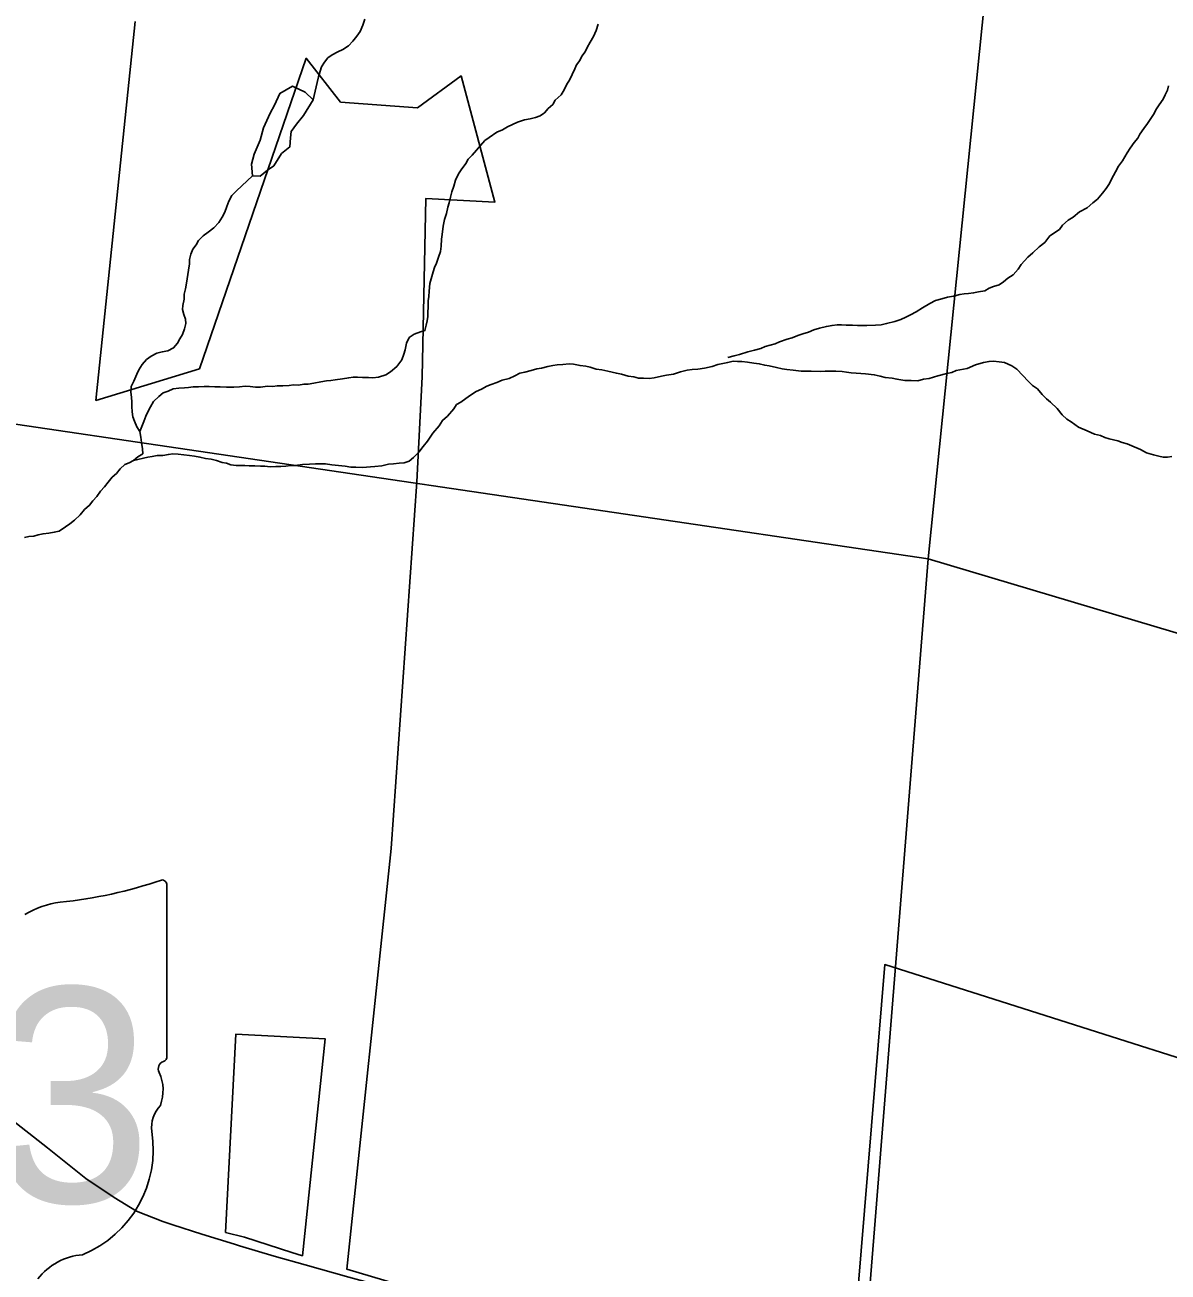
# Model space of a CAD drawing. Extents: x 1310247 to 1664935, y 284496 to 704931.
# Drawn here: x 1482513 to 1486215, y 569815 to 573855 of the extents above; entities that cross this region are included whole.
import ezdxf

# ---------------------------------------------------------------- set-up
doc = ezdxf.new("R2010")
doc.units = 0
for name, color, linetype in [('GM_X_Airport_Class_2', 7, 'Continuous'), ('GM_X_County', 7, 'Continuous'), ('GM_X_Interstate_Shield', 7, 'Continuous'), ('GM_X_Major_Lake_Text', 7, 'Continuous'), ('GM_X_Minor_River_Text', 7, 'Continuous')]:
    doc.layers.add(name, color=color, linetype=linetype)

msp = doc.modelspace()

# ---------------------------------------------------------------- linework, layer by layer
at = {"layer": 'GM_X_Airport_Class_2'}
for p, q in [((1482972.6, 570514.9), (1482972.6, 571067.6)), ((1482972.5, 570515), (1482972.6, 570514.9))]:
    msp.add_line(p, q, dxfattribs=at)
for centre, radius, start, end in [((1482476.7, 572482), 1476.4, 275.8445, 288.9065), ((1482957.2, 571069.9), 15.5, 351.8621, 97.738), ((1482665, 570718.7), 297, 97.3462, 120.7689), ((1482956.1, 570512.7), 16.6, 289.6038, 7.7341), ((1482969, 570474.3), 24, 107.944, 210.337), ((1482816.4, 570404.4), 144, 340.033, 23.6496), ((1483028.1, 570283.6), 104.8, 136.8065, 186.9296), ((1482559.4, 570213.2), 369.3, 292.3089, 8.9858), ((1482715.1, 569670), 202.2, 94.4031, 142.5768)]:
    msp.add_arc(centre, radius, start, end, dxfattribs=at)
at = {"layer": 'GM_X_County'}
for points in [[(1480575, 578377.6), (1485991.2, 577590.3), (1485439, 572125.6), (1480023, 572924.8)], [(1485991.2, 577590.3), (1491265.3, 575835.8), (1490772.2, 570534), (1485439, 572125.6)], [(1480023, 572924.8), (1485439, 572125.6), (1484985.2, 566465), (1479478.5, 567337.9)], [(1485439, 572125.6), (1490772.2, 570534), (1490328.6, 565207.3), (1484985.2, 566465)]]:
    msp.add_lwpolyline(points, close=True, dxfattribs=at)
at = {"layer": 'GM_X_Interstate_Shield'}
for points in [[(1482346.9, 570405.6), (1482367.7, 570387.7), (1482455.7, 570320.6), (1482585.7, 570217.9), (1482710.4, 570118.3), (1482801.6, 570056.5), (1482873.9, 570012.5), (1482959.8, 569979), (1482992, 569968.5)], [(1482992, 569968.5), (1483085.6, 569938.1), (1483191.4, 569905.5)], [(1483191.4, 569905.5), (1483208.2, 569900.4), (1483320.3, 569866.8), (1483420.9, 569839.1), (1483562.4, 569798.7), (1483724.9, 569754.2), (1483878.9, 569709.1), (1484045.7, 569660.1)]]:
    msp.add_lwpolyline(points, dxfattribs=at)
at = {"layer": 'GM_X_Major_Lake_Text'}
for points in [[(1482869.8, 573866.2), (1482742.9, 572638.6), (1483078.1, 572741.2), (1483424.2, 573747.1), (1483535.6, 573604.3), (1483784, 573587), (1483925.5, 573689.9), (1484035, 573281), (1483811.4, 573292.7), (1483799.7, 572715.5), (1483781.9, 572374.7), (1483699, 571187.8), (1483555.8, 569824.2), (1483715.9, 569777.5)], [(1485178.4, 569361.8), (1485297.7, 570811.1), (1487022, 570262.6)]]:
    msp.add_lwpolyline(points, dxfattribs=at)
msp.add_lwpolyline([(1483162.3, 569943.1), (1483223.9, 569928.1), (1483377.3, 569878.8), (1483411.8, 569868.2), (1483485.6, 570570.6), (1483196, 570585.8)], close=True, dxfattribs=at)
at = {"layer": 'GM_X_Minor_River_Text'}
for points in [[(1483613.5, 573874), (1483606.9, 573854.1), (1483598.4, 573834.2), (1483588, 573818.4), (1483575.5, 573802.7), (1483561.1, 573786.9), (1483542.7, 573775.3), (1483526.5, 573767.7), (1483508.2, 573758.1), (1483493.9, 573748.4), (1483483.5, 573734.7), (1483473.1, 573718.8), (1483468.7, 573704.9), (1483464.2, 573686.9), (1483459.8, 573669), (1483446.3, 573612.7)], [(1484369.5, 573857), (1484363, 573837.1), (1484354.4, 573817.2), (1484344, 573799.4), (1484333.5, 573781.6), (1484327.1, 573767.7), (1484316.7, 573753.9), (1484310.3, 573740), (1484299.9, 573726.2), (1484293.6, 573712.3), (1484285.1, 573694.5), (1484276.6, 573676.6), (1484268.2, 573662.7), (1484259.8, 573644.9), (1484249.3, 573629.1), (1484230.8, 573611.4), (1484222.4, 573597.6), (1484208, 573583.9), (1484195.6, 573570.2), (1484181.4, 573560.5), (1484167.2, 573554.8), (1484149, 573551.2), (1484130.9, 573547.7), (1484108.6, 573540.2), (1484092.4, 573532.6), (1484076.1, 573524.9), (1484059.8, 573515.3), (1484041.6, 573507.7), (1484017, 573490.3), (1484002.7, 573480.6), (1483988.3, 573464.9), (1483975.9, 573449.1), (1483961.4, 573433.4), (1483949, 573419.7), (1483940.7, 573405.8), (1483926.1, 573386.1), (1483917.7, 573372.2), (1483907.2, 573352.4), (1483902.7, 573332.4), (1483896.2, 573314.5), (1483891.7, 573296.6), (1483887.3, 573278.6), (1483882.9, 573264.7), (1483878.4, 573244.7), (1483871.8, 573224.8), (1483867.3, 573202.8), (1483864.6, 573176.7), (1483862.2, 573160.7), (1483861.6, 573138.6), (1483859.2, 573120.6), (1483852.7, 573102.7), (1483846.1, 573082.8), (1483839.8, 573068.9), (1483835.4, 573054.9), (1483828.8, 573033), (1483824.4, 573017), (1483821.8, 572993), (1483821.3, 572974.9), (1483819, 572960.9), (1483818.5, 572940.9), (1483818, 572924.8), (1483817.7, 572910.8), (1483815.3, 572896.8), (1483813, 572882.8), (1483808.5, 572864.8), (1483794.3, 572861.1), (1483774.1, 572853.6), (1483757.7, 572842), (1483749.3, 572824.1), (1483744.7, 572802.1), (1483740.3, 572788.2), (1483733.9, 572770.2), (1483717.2, 572748.6), (1483696.7, 572731), (1483682.4, 572721.3), (1483658.2, 572713.9), (1483640.1, 572712.3), (1483626, 572712.7), (1483606, 572713.2), (1483589.9, 572713.6), (1483575.9, 572713.9), (1483561.8, 572712.3), (1483541.7, 572708.8), (1483517.5, 572705.4), (1483503.4, 572703.7), (1483489.3, 572702.1), (1483471.2, 572698.5), (1483449, 572695), (1483430.9, 572691.5), (1483416.8, 572691.8), (1483398.7, 572688.2), (1483382.6, 572688.7), (1483368.5, 572687), (1483348.4, 572685.5), (1483330.4, 572685.9), (1483316.3, 572684.3)], [(1483446.3, 573612.7), (1483420.8, 573637.4), (1483379.1, 573656.4), (1483338.5, 573633.2), (1483321.6, 573595.4), (1483307, 573569.6), (1483285.9, 573521.9), (1483275, 573481.9), (1483256, 573436.2), (1483247.2, 573404.2), (1483250.4, 573366), (1483274.4, 573365.5), (1483298.9, 573385), (1483319.2, 573398.6), (1483344.2, 573438.2)], [(1484789.5, 572777.9), (1484809.7, 572783.4), (1484827.8, 572787), (1484854.1, 572796.4), (1484876.4, 572801.9), (1484896.6, 572807.4), (1484910.8, 572813.1), (1484943.1, 572822.3), (1484957.3, 572828), (1484981.6, 572837.4), (1484997.7, 572841), (1485016, 572848.6), (1485032.2, 572854.2), (1485050.4, 572859.8), (1485068.6, 572867.3), (1485086.8, 572872.9), (1485109.1, 572878.4), (1485127.2, 572881.9), (1485143.3, 572883.5), (1485157.3, 572883.2), (1485173.4, 572882.8), (1485193.4, 572882.3), (1485209.5, 572881.9), (1485223.5, 572881.5), (1485239.5, 572881.1), (1485267.7, 572882.4), (1485285.8, 572884), (1485303.9, 572887.6), (1485330.2, 572894.9), (1485350.4, 572900.4), (1485366.6, 572908.1), (1485380.9, 572915.8), (1485399.2, 572925.3), (1485419.6, 572938.9), (1485444, 572952.3), (1485462.3, 572961.9), (1485482.5, 572967.4), (1485500.7, 572973), (1485520.9, 572976.5), (1485541.1, 572982), (1485555.2, 572983.7), (1485569.3, 572985.3), (1485585.4, 572986.9), (1485601.5, 572990.6), (1485621.7, 572994.1), (1485635.9, 573001.8), (1485650.1, 573007.4), (1485668.3, 573013), (1485682.6, 573022.7), (1485696.9, 573034.4), (1485713.3, 573046), (1485729.8, 573063.7), (1485740.2, 573079.5), (1485760.9, 573103.1), (1485777.3, 573116.7), (1485797.8, 573136.3), (1485816.2, 573149.9), (1485832.9, 573171.5), (1485863.5, 573192.9), (1485873.9, 573206.7), (1485892.3, 573222.3), (1485908.6, 573231.9), (1485929.1, 573249.5), (1485953.6, 573262.9), (1485972, 573278.5), (1485986.4, 573290.2), (1486002.9, 573309.9), (1486015.4, 573325.7), (1486025.8, 573341.5), (1486032.2, 573355.4), (1486044.8, 573379.2), (1486055.3, 573397), (1486067.8, 573414.7), (1486082.5, 573440.5), (1486092.9, 573456.3), (1486105.4, 573474), (1486117.8, 573487.8), (1486124.2, 573501.7), (1486136.7, 573519.4), (1486149.1, 573535.2), (1486157.5, 573549), (1486167.9, 573564.8), (1486178.4, 573582.7), (1486186.8, 573596.5), (1486199.3, 573614.3), (1486205.7, 573628.2), (1486214.1, 573644), (1486216.5, 573658)], [(1483344.2, 573438.2), (1483370.7, 573459.8), (1483373.4, 573489.8), (1483375.8, 573509.8), (1483392.4, 573533.6), (1483415.1, 573561.2), (1483446.3, 573612.7)], [(1483250.4, 573366), (1483198, 573318), (1483183.6, 573302.3), (1483173.1, 573284.5), (1483166.6, 573266.5), (1483160.1, 573248.6), (1483151.7, 573232.8), (1483141.2, 573214.9), (1483124.7, 573197.3), (1483106.3, 573183.7), (1483090, 573172), (1483075.5, 573156.3), (1483067.1, 573142.5), (1483056.8, 573128.7), (1483050.3, 573112.8), (1483045.9, 573094.8), (1483045.5, 573080.8), (1483043, 573060.7), (1483040.6, 573046.7), (1483038.3, 573032.7), (1483035.9, 573018.7), (1483033.4, 573000.7), (1483029, 572982.8), (1483028.6, 572966.7), (1483024, 572946.7), (1483023.7, 572932.7), (1483027.3, 572916.5), (1483032.9, 572902.3), (1483034.6, 572888.2), (1483030.1, 572870.2), (1483023.6, 572852.3), (1483015.2, 572838.5), (1483006.9, 572824.6), (1482994.4, 572808.9), (1482976.1, 572799.3), (1482958, 572795.7), (1482939.8, 572792.2), (1482921.5, 572782.6), (1482907.2, 572770.9), (1482892.7, 572755.2), (1482882.2, 572737.3), (1482875.9, 572723.4), (1482865.3, 572701.6), (1482856.8, 572683.8), (1482856.4, 572665.7), (1482857.9, 572649.6), (1482859.5, 572633.5), (1482859.2, 572619.4), (1482860.7, 572601.3), (1482862.3, 572585.2), (1482868, 572571), (1482875.5, 572552.7), (1482885.2, 572538.4), (1482888.8, 572520.2), (1482890.3, 572502.1), (1482893.8, 572482), (1482895.4, 572465.8), (1482879.1, 572456.2), (1482864.8, 572444.5), (1482850.5, 572436.8), (1482836.3, 572431.2), (1482821.9, 572417.5), (1482809.5, 572401.7), (1482795.1, 572390), (1482782.7, 572374.3), (1482770.3, 572358.5), (1482757.9, 572344.8), (1482745.4, 572327), (1482733, 572313.2), (1482722.6, 572299.4), (1482706.2, 572285.8), (1482691.7, 572268.1), (1482673.2, 572250.5), (1482658.9, 572238.8), (1482644.6, 572229.1), (1482624.2, 572215.5), (1482608, 572211.9), (1482589.9, 572208.4), (1482571.8, 572206.8), (1482555.6, 572203.2), (1482541.5, 572199.5), (1482525.4, 572197.9), (1482511.3, 572194.3)], [(1484835.3, 572764.7), (1484821.2, 572765.1), (1484807.2, 572765.4), (1484789.1, 572761.9), (1484772.9, 572758.3), (1484756.8, 572754.7), (1484738.6, 572749.1), (1484714.4, 572743.7), (1484692.2, 572740.2), (1484674.1, 572738.7), (1484658, 572737), (1484635.8, 572731.6), (1484613.5, 572724.1), (1484591.4, 572720.6), (1484575.2, 572717), (1484551, 572711.6), (1484534.9, 572710), (1484516.9, 572710.4), (1484500.8, 572710.8), (1484484.9, 572715.3), (1484466.9, 572717.7), (1484445, 572724.3), (1484429, 572726.7), (1484401.1, 572733.4), (1484381.1, 572737.9), (1484363.1, 572740.4), (1484343.2, 572746.9), (1484329.2, 572749.3), (1484311.2, 572751.8), (1484289.3, 572756.3), (1484275.3, 572756.7), (1484255.2, 572755.2), (1484237.1, 572753.6), (1484223, 572752), (1484206.8, 572748.3), (1484186.6, 572742.8), (1484170.5, 572741.2), (1484152.3, 572735.7), (1484132.1, 572730.1), (1484116, 572726.5), (1484099.7, 572718.9), (1484081.4, 572709.3), (1484059.2, 572703.8), (1484041, 572696.3), (1484022.8, 572690.7), (1484008.6, 572685), (1483992.3, 572675.4), (1483974, 572667.8), (1483955.7, 572656.2), (1483941.3, 572644.5), (1483925, 572632.9), (1483910.7, 572625.2), (1483902.4, 572611.4), (1483881.7, 572587.8), (1483865.3, 572574.1), (1483854.8, 572556.3), (1483834.1, 572532.7), (1483817.4, 572507), (1483802.9, 572489.3), (1483788.4, 572471.6), (1483771.9, 572453.9), (1483757.6, 572442.2), (1483741.4, 572436.6), (1483725.3, 572435), (1483707.2, 572433.5), (1483691.1, 572431.9), (1483668.9, 572426.4), (1483646.8, 572424.9), (1483632.7, 572423.3), (1483606.6, 572421.9), (1483584.5, 572422.5), (1483568.5, 572422.9), (1483550.5, 572425.3), (1483528.5, 572427.9), (1483506.5, 572430.5), (1483486.5, 572433), (1483472.4, 572433.3), (1483454.4, 572433.8), (1483434.3, 572432.3), (1483412.2, 572430.8), (1483388, 572427.4), (1483374, 572427.8), (1483357.9, 572426.2), (1483341.8, 572424.5), (1483325.8, 572424.9), (1483307.7, 572423.4), (1483289.7, 572425.8), (1483275.6, 572426.2), (1483257.6, 572426.7), (1483239.5, 572427.1), (1483225.5, 572427.5), (1483211.5, 572427.8), (1483197.4, 572428.2), (1483179.4, 572430.6), (1483165.5, 572435), (1483151.5, 572437.3), (1483133.6, 572443.8), (1483115.7, 572448.3), (1483097.7, 572450.7), (1483079.7, 572455.2), (1483061.7, 572457.7)], [(1486228, 572456.7), (1486213.9, 572455), (1486199.9, 572455.4), (1486185.9, 572457.7), (1486167.9, 572462.2), (1486146, 572468.8), (1486126.2, 572479.3), (1486098.5, 572492.1), (1486082.6, 572498.5), (1486066.6, 572502.9), (1486052.7, 572507.3), (1486024.8, 572514), (1486010.8, 572518.4), (1485997, 572524.7), (1485977, 572529.2), (1485953.2, 572539.9), (1485925.4, 572552.6), (1485901.8, 572569.3), (1485887.9, 572577.7), (1485872.3, 572592.1), (1485856.7, 572612.6), (1485835.2, 572633.2), (1485821.4, 572643.6), (1485807.7, 572658), (1485792.1, 572676.5), (1485776.4, 572686.9), (1485762.7, 572701.3), (1485745.1, 572719.8), (1485725.6, 572740.4), (1485709.8, 572750.8), (1485686, 572761.5), (1485668, 572763.9), (1485650, 572766.4), (1485635.9, 572764.8), (1485617.7, 572761.2), (1485591.5, 572753.8), (1485565.1, 572742.4), (1485528.8, 572735.3), (1485514.6, 572729.6), (1485498.5, 572726), (1485470.2, 572718.7), (1485441.8, 572709.4), (1485423.7, 572707.8), (1485405.5, 572702.2), (1485383.5, 572702.8), (1485363.4, 572703.3), (1485337.5, 572708), (1485321.5, 572710.4), (1485299.5, 572712.9), (1485283.5, 572717.3), (1485263.6, 572721.9), (1485235.6, 572724.6), (1485205.5, 572727.3), (1485189.5, 572727.7), (1485173.5, 572730.2), (1485159.5, 572732.5), (1485139.5, 572733), (1485123.4, 572733.4), (1485105.4, 572733.9), (1485089.3, 572732.3), (1485059.2, 572733), (1485045.2, 572733.4), (1485027.1, 572733.8), (1485001.1, 572736.5), (1484981.1, 572739), (1484965.1, 572741.4), (1484947.2, 572745.9), (1484923.2, 572750.5), (1484909.2, 572752.8), (1484891.3, 572757.3), (1484873.3, 572759.8), (1484853.3, 572762.3), (1484835.3, 572764.7)], [(1483316.3, 572684.3), (1483298.3, 572684.7), (1483276.1, 572681.3), (1483260.1, 572681.7), (1483242.1, 572684.2), (1483226, 572684.5), (1483207.9, 572683), (1483189.8, 572681.4), (1483165.8, 572682), (1483145.7, 572682.5), (1483127.7, 572683), (1483109.6, 572683.4), (1483093.6, 572683.8), (1483075.5, 572682.3), (1483057.4, 572682.7), (1483043.3, 572681.1), (1483029.3, 572679.4), (1483011.2, 572677.9), (1482993.1, 572676.3), (1482976.8, 572668.7), (1482960.6, 572663.1), (1482946.3, 572651.4), (1482929.8, 572635.7), (1482919.3, 572617.9), (1482910.9, 572602), (1482904.5, 572588.2), (1482898.1, 572570.2), (1482885.2, 572538.4)], [(1483061.7, 572457.7), (1483045.7, 572460.1), (1483027.7, 572462.5), (1483009.7, 572465), (1482991.7, 572465.4), (1482977.6, 572463.8), (1482959.5, 572460.2), (1482941.4, 572460.7), (1482925.3, 572457.1), (1482911.2, 572455.4), (1482864.8, 572444.5)]]:
    msp.add_lwpolyline(points, dxfattribs=at)

# ---------------------------------------------------------------- texts
at = {"layer": 'GM_X_Airport_Class_2'}
msp.add_text('73', height=696.1, dxfattribs=at).set_placement((1481889.6, 570041.1))

doc.saveas('drawing.dxf')
